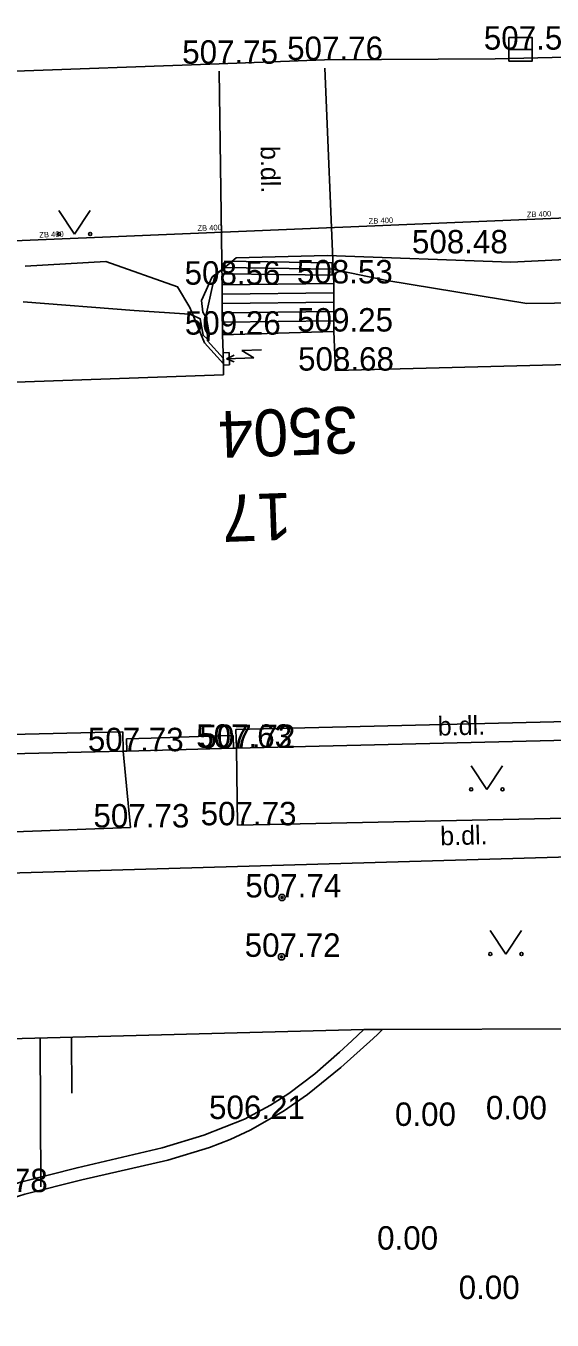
# Model space of a CAD drawing. Extents: x -669642 to -669119, y -1131006 to -1130466.
# Drawn here: x -669513.08 to -669496.24, y -1130588.42 to -1130547.01 of the extents above; entities that cross this region are included whole.
import ezdxf

# ---------------------------------------------------------------- set-up
doc = ezdxf.new("R2010")
doc.units = 0
for name, color, linetype in [('G_Bod_tecka', 7, 'Continuous'), ('G_Bod_vyska', 7, 'Continuous'), ('G_Breh_Teren', 7, 'Continuous'), ('G_Budovy_Objekty', 7, 'Continuous'), ('G_Budovy_vstupy', 7, 'Continuous'), ('G_Cesty_Schody', 7, 'Continuous'), ('G_Cisla_orientacni', 7, 'Continuous'), ('G_Cisla_popisna', 7, 'Continuous'), ('G_Plochy_zpevnene', 7, 'Continuous'), ('G_Popisy_povrchu', 7, 'Continuous'), ('G_Site-kanalizace', 7, 'Continuous'), ('G_Site-Rozvadece', 7, 'Continuous'), ('G_Site-Sloupy', 7, 'Continuous'), ('G_Vyskove_srafy', 7, 'Continuous'), ('G_Z_CHRANICKA-TEPLOVOD_kotovane', 7, 'Continuous'), ('G_Z_ELsilove_podz_kotovane', 7, 'Continuous'), ('G_Z_ELsilove_zrusene', 7, 'Continuous'), ('G_Z_KANAL_podz_kotovane', 7, 'Continuous'), ('G_Zelen-Znacky', 7, 'Continuous'), ('Vrstva 10', 7, 'Continuous'), ('Vrstva 3', 7, 'Continuous')]:
    doc.layers.add(name, color=color, linetype=linetype)

msp = doc.modelspace()

# ---------------------------------------------------------------- linework, layer by layer
at = {"layer": 'G_Bod_tecka'}
for p, q in [((-669497.25, -1130547.77), (-669497.25, -1130547.77)), ((-669506.89, -1130548.22), (-669506.89, -1130548.22)), ((-669503.52, -1130548.1), (-669503.52, -1130548.1)), ((-669499.54, -1130554.29), (-669499.54, -1130554.29)), ((-669506.8, -1130555.29), (-669506.8, -1130555.29)), ((-669503.22, -1130555.25), (-669503.22, -1130555.25)), ((-669506.79, -1130556.89), (-669506.79, -1130556.89)), ((-669503.22, -1130556.79), (-669503.22, -1130556.79)), ((-669503.17, -1130558.04), (-669503.17, -1130558.04)), ((-669509.91, -1130570.22), (-669509.91, -1130570.22)), ((-669506.43, -1130570.11), (-669506.43, -1130570.11)), ((-669506.34, -1130570.12), (-669506.34, -1130570.12)), ((-669509.73, -1130572.66), (-669509.73, -1130572.66)), ((-669506.31, -1130572.59), (-669506.31, -1130572.59)), ((-669504.88, -1130574.9), (-669504.88, -1130574.9)), ((-669504.9, -1130576.8), (-669504.9, -1130576.8)), ((-669506.08, -1130581.99), (-669506.08, -1130581.99)), ((-669500.49, -1130582.21), (-669500.49, -1130582.21)), ((-669497.58, -1130582), (-669497.58, -1130582)), ((-669501.06, -1130586.17), (-669501.06, -1130586.17)), ((-669498.45, -1130587.75), (-669498.45, -1130587.75))]:
    msp.add_line(p, q, dxfattribs=at)
at = {"layer": 'G_Breh_Teren'}
for p, q in [((-669502.27, -1130579.13), (-669525.99, -1130579.75)), ((-669501.67, -1130579.13), (-669502.27, -1130579.13)), ((-669492.68, -1130579.1), (-669501.67, -1130579.13))]:
    msp.add_line(p, q, dxfattribs=at)
at = {"layer": 'G_Budovy_Objekty'}
for p, q in [((-669506.79, -1130556.89), (-669503.22, -1130556.79)), ((-669506.77, -1130557.47), (-669506.79, -1130556.89)), ((-669503.17, -1130558.04), (-669503.22, -1130556.79)), ((-669506.76, -1130557.87), (-669506.77, -1130557.47)), ((-669506.75, -1130558.17), (-669506.76, -1130557.87)), ((-669488.76, -1130557.66), (-669503.17, -1130558.04)), ((-669506.75, -1130558.17), (-669521.1, -1130558.69)), ((-669506.36, -1130569.52), (-669491.95, -1130569.18)), ((-669509.98, -1130569.6), (-669524.34, -1130569.95)), ((-669509.98, -1130569.6), (-669509.96, -1130570.22)), ((-669509.86, -1130569.82), (-669509.07, -1130569.8)), ((-669509.86, -1130569.82), (-669509.85, -1130570.22)), ((-669507.25, -1130569.74), (-669506.45, -1130569.72)), ((-669506.45, -1130569.72), (-669506.44, -1130570.12)), ((-669506.36, -1130569.52), (-669506.34, -1130570.12)), ((-669509.96, -1130570.22), (-669509.85, -1130570.22)), ((-669506.44, -1130570.12), (-669509.85, -1130570.22)), ((-669506.44, -1130570.12), (-669506.34, -1130570.12))]:
    msp.add_line(p, q, dxfattribs=at)
at = {"layer": 'G_Budovy_vstupy'}
msp.add_line((-669509.07, -1130569.8), (-669507.25, -1130569.74), dxfattribs=at)
at = {"layer": 'G_Cesty_Schody'}
for p, q in [((-669506.8, -1130555.29), (-669503.22, -1130555.25)), ((-669506.8, -1130555.29), (-669506.8, -1130555.59)), ((-669503.22, -1130555.25), (-669503.22, -1130555.55)), ((-669506.8, -1130555.59), (-669503.22, -1130555.55)), ((-669506.8, -1130555.59), (-669506.8, -1130555.89)), ((-669503.22, -1130555.55), (-669503.22, -1130555.85)), ((-669506.8, -1130555.89), (-669503.22, -1130555.85)), ((-669506.8, -1130555.89), (-669506.8, -1130556.19)), ((-669506.8, -1130556.19), (-669503.22, -1130556.15)), ((-669506.8, -1130556.19), (-669506.79, -1130556.49)), ((-669503.22, -1130555.85), (-669503.22, -1130556.15)), ((-669503.22, -1130556.15), (-669503.22, -1130556.45)), ((-669506.79, -1130556.49), (-669503.22, -1130556.45)), ((-669506.79, -1130556.49), (-669506.79, -1130556.89)), ((-669503.22, -1130556.45), (-669503.22, -1130556.79))]:
    msp.add_line(p, q, dxfattribs=at)
for points in [[(-669529.04, -1130590.71), (-669527.82, -1130589.79), (-669527.05, -1130589.25), (-669525.59, -1130588.38), (-669524.25, -1130587.72), (-669523.05, -1130587.21), (-669520.88, -1130586.42), (-669514.26, -1130584.33), (-669513.25, -1130584.01), (-669511.44, -1130583.55), (-669508.72, -1130582.91), (-669507.38, -1130582.51), (-669506.08, -1130581.99), (-669505.25, -1130581.55), (-669504.66, -1130581.17), (-669503.83, -1130580.54), (-669503.04, -1130579.85), (-669502.65, -1130579.49), (-669502.27, -1130579.13)], [(-669528.99, -1130591.27), (-669527.72, -1130590.32), (-669527.4, -1130590.08), (-669526.66, -1130589.56), (-669525.4, -1130588.74), (-669524.07, -1130588.08), (-669522.87, -1130587.58), (-669520.72, -1130586.8), (-669514.13, -1130584.71), (-669513.11, -1130584.39), (-669511.29, -1130583.94), (-669508.54, -1130583.31), (-669507.2, -1130582.9), (-669506.54, -1130582.65), (-669505.9, -1130582.35), (-669504.83, -1130581.74), (-669504.07, -1130581.21), (-669503, -1130580.34), (-669501.97, -1130579.41), (-669501.82, -1130579.27), (-669501.67, -1130579.13)]]:
    msp.add_lwpolyline(points, dxfattribs=at)
at = {"layer": 'G_Plochy_zpevnene'}
for p, q in [((-669506.89, -1130548.22), (-669521.39, -1130548.74)), ((-669503.52, -1130548.1), (-669506.89, -1130548.22)), ((-669498.06, -1130548.06), (-669503.52, -1130548.1)), ((-669503.22, -1130555.25), (-669503.51, -1130548.36)), ((-669506.8, -1130555.29), (-669506.89, -1130548.46)), ((-669491.93, -1130569.78), (-669506.34, -1130570.12)), ((-669509.96, -1130570.22), (-669524.32, -1130570.56)), ((-669509.96, -1130570.22), (-669509.73, -1130572.66)), ((-669506.31, -1130572.59), (-669506.34, -1130570.12)), ((-669491.73, -1130572.27), (-669506.31, -1130572.59)), ((-669509.73, -1130572.66), (-669524.37, -1130573.22)), ((-669524.11, -1130574.43), (-669492.23, -1130573.5))]:
    msp.add_line(p, q, dxfattribs=at)
msp.add_lwpolyline([(-669480.78, -1130547.62), (-669485.46, -1130547.76), (-669486.38, -1130547.79), (-669488.93, -1130547.85), (-669498.06, -1130548.06)], dxfattribs=at)
at = {"layer": 'G_Site-kanalizace'}
msp.add_line((-669497.625, -1130547.76), (-669496.875, -1130547.76), dxfattribs=at)
msp.add_lwpolyline([(-669497.625, -1130548.134), (-669496.875, -1130548.134), (-669496.875, -1130547.384), (-669497.625, -1130547.384)], close=True, dxfattribs=at)
at = {"layer": 'G_Site-Rozvadece'}
for p, q in [((-669506.57, -1130557.46), (-669506.77, -1130557.47)), ((-669506.56, -1130557.86), (-669506.57, -1130557.46)), ((-669505.543, -1130557.371), (-669506.168, -1130557.393)), ((-669506.168, -1130557.393), (-669505.785, -1130557.63)), ((-669506.76, -1130557.87), (-669506.56, -1130557.86)), ((-669506.418, -1130557.542), (-669506.659, -1130557.661)), ((-669505.785, -1130557.63), (-669506.659, -1130557.661)), ((-669506.659, -1130557.661), (-669506.41, -1130557.762))]:
    msp.add_line(p, q, dxfattribs=at)
at = {"layer": 'G_Site-Sloupy'}
for centre, radius in [((-669504.88, -1130574.9), 0.1), ((-669504.88, -1130574.9), 0.0348), ((-669504.9, -1130576.8), 0.1), ((-669504.9, -1130576.8), 0.0348)]:
    msp.add_circle(centre, radius, dxfattribs=at)
at = {"layer": 'G_Vyskove_srafy'}
for p, q in [((-669512.62, -1130579.4), (-669512.6, -1130584.16)), ((-669511.62, -1130579.37), (-669511.61, -1130581.16))]:
    msp.add_line(p, q, dxfattribs=at)
at = {"layer": 'G_Z_CHRANICKA-TEPLOVOD_kotovane'}
msp.add_lwpolyline([(-669503.283, -1130554.99), (-669506.723, -1130554.94), (-669506.717, -1130554.54), (-669503.277, -1130554.59)], close=True, dxfattribs=at)
at = {"layer": 'G_Z_ELsilove_podz_kotovane'}
msp.add_lwpolyline([(-669490.84, -1130555.82), (-669497.05, -1130555.89), (-669501.53, -1130555.16), (-669503.28, -1130554.79), (-669506.72, -1130554.74), (-669506.757, -1130554.768), (-669507.12, -1130555.04), (-669507.46, -1130555.8), (-669507.418, -1130556.175), (-669507.305, -1130556.337), (-669507.287, -1130556.436), (-669507.214, -1130556.849), (-669507.22, -1130557.07), (-669507.265, -1130557.032), (-669507.406, -1130556.911), (-669507.5, -1130556.381), (-669507.725, -1130556.281), (-669507.84, -1130556.23), (-669509.61, -1130556.12), (-669513.17, -1130555.84)], dxfattribs=at)
at = {"layer": 'G_Z_ELsilove_zrusene'}
msp.add_lwpolyline([(-669513.099, -1130554.693), (-669510.518, -1130554.545), (-669508.224, -1130555.358), (-669507.832, -1130556.023), (-669507.725, -1130556.281), (-669507.363, -1130557.151), (-669506.758, -1130557.825), (-669506.755, -1130557.894), (-669506.765, -1130557.638), (-669507.263, -1130557.083), (-669507.265, -1130557.032), (-669507.287, -1130556.436), (-669507.296, -1130556.207), (-669507.027, -1130554.992), (-669506.757, -1130554.768), (-669506.354, -1130554.433), (-669503.442, -1130554.355), (-669497.562, -1130554.574), (-669490.754, -1130554.234)], dxfattribs=at)
msp.add_lwpolyline([(-669513.099, -1130554.693), (-669510.518, -1130554.545), (-669508.224, -1130555.358), (-669507.832, -1130556.023), (-669507.725, -1130556.281), (-669507.363, -1130557.151), (-669506.758, -1130557.825), (-669506.755, -1130557.894), (-669506.765, -1130557.638), (-669507.263, -1130557.083), (-669507.265, -1130557.032), (-669507.287, -1130556.436), (-669507.296, -1130556.207), (-669507.027, -1130554.992), (-669506.757, -1130554.768), (-669506.354, -1130554.433), (-669503.442, -1130554.355), (-669497.562, -1130554.574), (-669490.754, -1130554.234)], dxfattribs=at)
at = {"layer": 'G_Z_KANAL_podz_kotovane'}
msp.add_lwpolyline([(-669473.35, -1130552.24), (-669473.72, -1130552.23), (-669515.51, -1130553.97)], dxfattribs=at)
at = {"layer": 'G_Zelen-Znacky'}
for p, q in [((-669512.02, -1130552.92), (-669511.52, -1130553.67)), ((-669511.52, -1130553.67), (-669511.02, -1130552.92)), ((-669498.83, -1130570.69), (-669498.33, -1130571.44)), ((-669498.33, -1130571.44), (-669497.83, -1130570.69)), ((-669498.22, -1130575.96), (-669497.72, -1130576.71)), ((-669497.72, -1130576.71), (-669497.22, -1130575.96))]:
    msp.add_line(p, q, dxfattribs=at)
for centre in [(-669512.02, -1130553.67), (-669511.02, -1130553.67), (-669498.83, -1130571.44), (-669497.83, -1130571.44), (-669498.22, -1130576.71), (-669497.22, -1130576.71)]:
    msp.add_circle(centre, 0.05, dxfattribs=at)
at = {"layer": 'Vrstva 10'}
msp.add_lwpolyline([(-669473.347, -1130552.238), (-669473.722, -1130552.232), (-669515.506, -1130553.975)], dxfattribs=at)

# ---------------------------------------------------------------- texts
at = {"layer": 'G_Bod_vyska'}
for s, p in [('507.57', (-669498.426, -1130547.77)), ('507.75', (-669508.076, -1130548.22)), ('507.76', (-669504.719, -1130548.1)), ('508.48', (-669500.726, -1130554.29)), ('508.56', (-669507.999, -1130555.29)), ('508.53', (-669504.406, -1130555.25)), ('509.26', (-669507.991, -1130556.89)), ('509.25', (-669504.398, -1130556.79)), ('508.68', (-669504.369, -1130558.04)), ('507.73', (-669511.096, -1130570.22)), ('507.63', (-669507.629, -1130570.11)), ('507.72', (-669507.526, -1130570.12)), ('507.73', (-669510.916, -1130572.66)), ('507.73', (-669507.486, -1130572.59)), ('507.74', (-669506.056, -1130574.9)), ('507.72', (-669506.076, -1130576.8)), ('506.21', (-669507.218, -1130581.99)), ('0.00', (-669501.27, -1130582.21)), ('0.00', (-669498.36, -1130582)), ('504.78', (-669515.446, -1130584.33)), ('0.00', (-669501.84, -1130586.17)), ('0.00', (-669499.23, -1130587.75))]:
    msp.add_text(s, height=0.75, dxfattribs=at).set_placement(p)
at = {"layer": 'G_Cisla_orientacni'}
msp.add_text('17', height=1.5, rotation=182.0801, dxfattribs=at).set_placement((-669504.599, -1130561.947))
at = {"layer": 'G_Cisla_popisna'}
msp.add_text('3504', height=1.5, rotation=182.0801, dxfattribs=at).set_placement((-669502.484, -1130559.18))
at = {"layer": 'G_Popisy_povrchu'}
for rotation, p in [(270.7372, (-669505.567, -1130550.855)), (1.32, (-669499.895, -1130569.72)), (1.5159, (-669499.815, -1130573.234))]:
    msp.add_text('b.dl.', height=0.6, rotation=rotation, dxfattribs=at).set_placement(p)
at = {"layer": 'Vrstva 3'}
for rotation, p in [(2.3944, (-669497.046, -1130553.134)), (2.4147, (-669502.105, -1130553.345)), (2.3927, (-669512.645, -1130553.785)), (2.3927, (-669507.586, -1130553.574))]:
    msp.add_text('ZB 400', height=0.1755, rotation=rotation, dxfattribs=at).set_placement(p)

doc.saveas('drawing.dxf')
